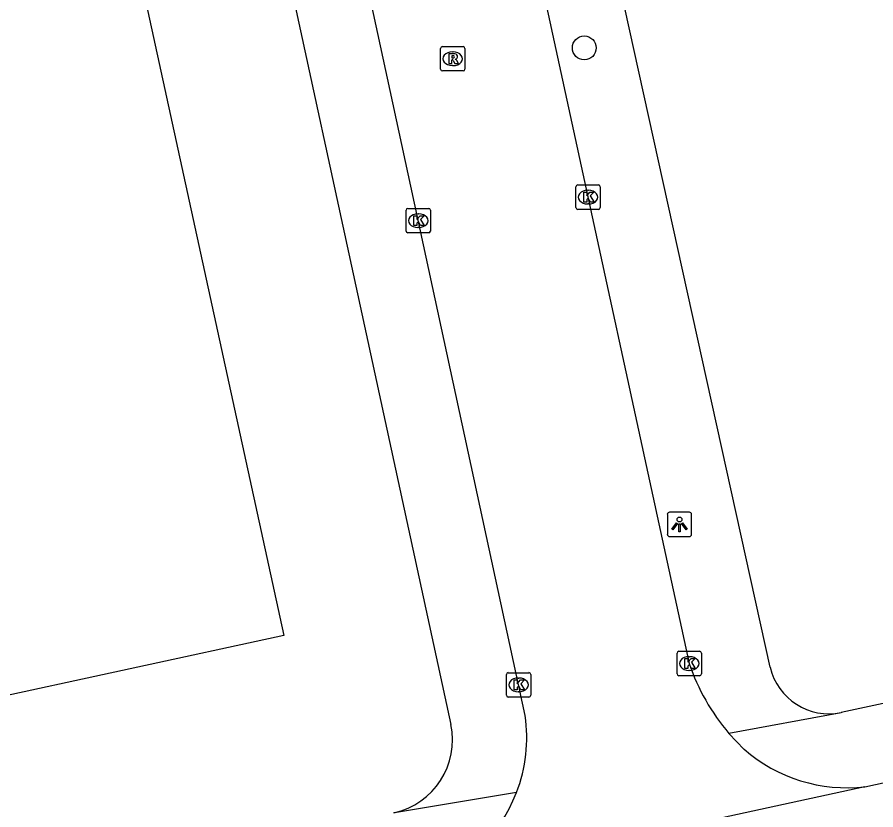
# Model space of a CAD drawing. Extents: x 160037 to 160839, y 385326 to 386441.
# Drawn here: x 160634.14 to 160669.33, y 385893.36 to 385925.87 of the extents above; entities that cross this region are included whole.
import ezdxf

# ---------------------------------------------------------------- set-up
doc = ezdxf.new("R2010")
doc.units = 0
for name, color, linetype in [('IMGEO_Boom', 7, 'Continuous'), ('IMGEO_Kolk', 7, 'Continuous'), ('IMGEO_Lichtpunt', 7, 'Continuous'), ('IMGEO_Pand', 7, 'Continuous'), ('IMGEO_Rijbaan_lokaal_gesloten', 7, 'Continuous'), ('IMGEO_Rijbaan_lokaal_open', 7, 'Continuous'), ('IMGEO_Rioolput', 7, 'Continuous'), ('IMGEO_Voetpad_open', 7, 'Continuous')]:
    doc.layers.add(name, color=color, linetype=linetype)

msp = doc.modelspace()

# ---------------------------------------------------------------- linework, layer by layer
at = {"layer": 'IMGEO_Boom'}
msp.add_circle((160657.384, 385924.606), 0.489, dxfattribs=at)
at = {"layer": 'IMGEO_Kolk'}
for p, q in [((160657.04, 385918.061), (160657.04, 385918.913)), ((160657.115, 385918.987), (160657.967, 385918.987)), ((160658.041, 385918.913), (160658.041, 385918.061)), ((160657.528, 385918.767), (160657.553, 385918.767)), ((160657.551, 385918.207), (160657.526, 385918.207)), ((160650.081, 385917.097), (160650.081, 385917.949)), ((160650.156, 385918.023), (160651.008, 385918.023)), ((160650.569, 385917.803), (160650.594, 385917.803)), ((160651.082, 385917.949), (160651.082, 385917.097)), ((160657.967, 385917.987), (160657.115, 385917.987)), ((160650.592, 385917.243), (160650.567, 385917.243)), ((160651.008, 385917.023), (160650.156, 385917.023)), ((160661.186, 385898.938), (160661.186, 385899.79)), ((160661.261, 385899.864), (160662.113, 385899.864)), ((160662.187, 385899.79), (160662.187, 385898.938)), ((160661.674, 385899.644), (160661.699, 385899.644)), ((160661.697, 385899.084), (160661.672, 385899.084)), ((160654.19, 385898.063), (160654.19, 385898.915)), ((160654.265, 385898.989), (160655.117, 385898.989)), ((160654.678, 385898.769), (160654.703, 385898.769)), ((160655.191, 385898.915), (160655.191, 385898.063)), ((160662.113, 385898.864), (160661.261, 385898.864)), ((160654.701, 385898.209), (160654.676, 385898.209)), ((160655.117, 385897.989), (160654.265, 385897.989))]:
    msp.add_line(p, q, dxfattribs=at)
for points in [[(160657.04, 385918.061), (160657.04, 385918.913)], [(160657.115, 385918.987), (160657.967, 385918.987)], [(160658.041, 385918.913), (160658.041, 385918.061)], [(160657.361, 385918.687), (160657.484, 385918.687), (160657.484, 385918.536), (160657.614, 385918.687), (160657.778, 385918.687), (160657.632, 385918.536), (160657.785, 385918.287), (160657.633, 385918.287), (160657.548, 385918.451), (160657.484, 385918.384), (160657.484, 385918.287), (160657.361, 385918.287), (160657.361, 385918.687)], [(160650.081, 385917.097), (160650.081, 385917.949)], [(160650.156, 385918.023), (160651.008, 385918.023)], [(160651.082, 385917.949), (160651.082, 385917.097)], [(160657.967, 385917.987), (160657.115, 385917.987)], [(160650.402, 385917.723), (160650.525, 385917.723), (160650.525, 385917.572), (160650.655, 385917.723), (160650.819, 385917.723), (160650.673, 385917.572), (160650.826, 385917.323), (160650.674, 385917.323), (160650.589, 385917.487), (160650.525, 385917.42), (160650.525, 385917.323), (160650.402, 385917.323), (160650.402, 385917.723)], [(160651.008, 385917.023), (160650.156, 385917.023)], [(160661.186, 385898.938), (160661.186, 385899.79)], [(160661.261, 385899.864), (160662.113, 385899.864)], [(160662.187, 385899.79), (160662.187, 385898.938)], [(160661.507, 385899.564), (160661.63, 385899.564), (160661.63, 385899.413), (160661.76, 385899.564), (160661.924, 385899.564), (160661.778, 385899.413), (160661.931, 385899.164), (160661.779, 385899.164), (160661.694, 385899.328), (160661.63, 385899.261), (160661.63, 385899.164), (160661.507, 385899.164), (160661.507, 385899.564)], [(160654.19, 385898.063), (160654.19, 385898.915)], [(160654.265, 385898.989), (160655.117, 385898.989)], [(160655.191, 385898.915), (160655.191, 385898.063)], [(160662.113, 385898.864), (160661.261, 385898.864)], [(160654.511, 385898.689), (160654.634, 385898.689), (160654.634, 385898.538), (160654.764, 385898.689), (160654.928, 385898.689), (160654.782, 385898.538), (160654.935, 385898.289), (160654.783, 385898.289), (160654.698, 385898.453), (160654.634, 385898.386), (160654.634, 385898.289), (160654.511, 385898.289), (160654.511, 385898.689)], [(160655.117, 385897.989), (160654.265, 385897.989)]]:
    msp.add_lwpolyline(points, dxfattribs=at)
for centre, start, end in [((160657.117, 385918.911), 91.552, 178.448), ((160657.117, 385918.911), 91.552, 178.448), ((160657.965, 385918.911), 1.552, 88.448), ((160657.965, 385918.911), 1.552, 88.448), ((160650.158, 385917.947), 91.552, 178.448), ((160650.158, 385917.947), 91.552, 178.448), ((160651.006, 385917.947), 1.552, 88.448), ((160651.006, 385917.947), 1.552, 88.448), ((160657.117, 385918.063), 181.552, 268.448), ((160657.117, 385918.063), 181.552, 268.448), ((160657.965, 385918.063), 271.552, 358.448), ((160657.965, 385918.063), 271.552, 358.448), ((160650.158, 385917.099), 181.552, 268.448), ((160650.158, 385917.099), 181.552, 268.448), ((160651.006, 385917.099), 271.552, 358.448), ((160651.006, 385917.099), 271.552, 358.448), ((160661.263, 385899.788), 91.552, 178.448), ((160661.263, 385899.788), 91.552, 178.448), ((160662.111, 385899.788), 1.552, 88.448), ((160662.111, 385899.788), 1.552, 88.448), ((160654.267, 385898.913), 91.552, 178.448), ((160654.267, 385898.913), 91.552, 178.448), ((160655.115, 385898.913), 1.552, 88.448), ((160655.115, 385898.913), 1.552, 88.448), ((160661.263, 385898.94), 181.552, 268.448), ((160661.263, 385898.94), 181.552, 268.448), ((160662.111, 385898.94), 271.552, 358.448), ((160662.111, 385898.94), 271.552, 358.448), ((160654.267, 385898.065), 181.552, 268.448), ((160654.267, 385898.065), 181.552, 268.448), ((160655.115, 385898.065), 271.552, 358.448), ((160655.115, 385898.065), 271.552, 358.448)]:
    msp.add_arc(centre, 0.0765, start, end, dxfattribs=at)
for centre, major_axis, ratio, start_param, end_param in [((160657.527, 385918.487), (-0.387, 0.002), 0.722429, 4.712389, 7.853982), ((160657.552, 385918.487), (-0.39, 0.002), 0.717154, 1.570796, 4.712389), ((160650.568, 385917.523), (-0.387, 0.002), 0.722429, 4.712389, 7.853982), ((160650.593, 385917.523), (-0.39, 0.002), 0.717154, 1.570796, 4.712389), ((160661.673, 385899.364), (-0.387, 0.002), 0.722429, 4.712389, 7.853982), ((160661.698, 385899.364), (-0.39, 0.002), 0.717154, 1.570796, 4.712389), ((160654.677, 385898.489), (-0.387, 0.002), 0.722429, 4.712389, 7.853982), ((160654.702, 385898.489), (-0.39, 0.002), 0.717154, 1.570796, 4.712389)]:
    msp.add_ellipse(centre, major_axis=major_axis, ratio=ratio, start_param=start_param, end_param=end_param, dxfattribs=at)
at = {"layer": 'IMGEO_Lichtpunt'}
for p, q in [((160660.789, 385905.472), (160660.789, 385904.665)), ((160660.789, 385905.472), (160660.789, 385904.665)), ((160661.691, 385905.567), (160660.883, 385905.567)), ((160661.691, 385905.567), (160660.883, 385905.567)), ((160661.785, 385904.665), (160661.785, 385905.472)), ((160661.785, 385904.665), (160661.785, 385905.472)), ((160660.883, 385904.571), (160661.691, 385904.571)), ((160660.883, 385904.571), (160661.691, 385904.571))]:
    msp.add_line(p, q, dxfattribs=at)
for points in [[(160661.163, 385905.136), (160661.202, 385905.108), (160661.014, 385904.846), (160660.976, 385904.873), (160661.163, 385905.136)], [(160661.265, 385905.088), (160661.312, 385905.088), (160661.312, 385904.766), (160661.265, 385904.766), (160661.265, 385905.088)], [(160661.375, 385905.108), (160661.413, 385905.135), (160661.6, 385904.873), (160661.561, 385904.845), (160661.375, 385905.108)]]:
    msp.add_lwpolyline(points, dxfattribs=at)
msp.add_circle((160661.288, 385905.27), 0.0994, dxfattribs=at)
for centre, start, end in [((160660.883, 385905.472), 90, 180), ((160660.883, 385905.472), 90, 180), ((160661.691, 385905.472), 0, 90), ((160661.691, 385905.472), 0, 90), ((160660.883, 385904.665), 180, 270), ((160660.883, 385904.665), 180, 270), ((160661.691, 385904.665), 270, 0), ((160661.691, 385904.665), 270, 360)]:
    msp.add_arc(centre, 0.0946, start, end, dxfattribs=at)
at = {"layer": 'IMGEO_Pand'}
for points in [[(160628.915, 385935.758), (160637.011, 385937.521), (160645.067, 385900.516)], [(160645.067, 385900.516), (160632.465, 385897.773)]]:
    msp.add_lwpolyline(points, dxfattribs=at)
at = {"layer": 'IMGEO_Rijbaan_lokaal_gesloten'}
for points in [[(160668.89, 385894.313), (160679.319, 385896.586), (160690.461, 385899.811), (160702.992, 385903.379)], [(160668.89, 385894.313), (160650.516, 385890.311)]]:
    msp.add_lwpolyline(points, dxfattribs=at)
at = {"layer": 'IMGEO_Rijbaan_lokaal_open'}
for points in [[(160654.964, 385897.23), (160649.432, 385922.858), (160644.247, 385946.807)], [(160655.772, 385926.638), (160661.686, 385899.364)], [(160663.314, 385896.501), (160663.617, 385896.165), (160663.936, 385895.845)]]:
    msp.add_lwpolyline(points, dxfattribs=at)
for centre, radius, start, end in [((160669.962, 385902.176), 8.741, 198.7648, 220.4833), ((160648.742, 385896.339), 6.286, 338.8485, 8.1488), ((160668.142, 385900.67), 6.4, 228.9195, 276.7126), ((160648.743, 385896.341), 6.285, 286.3833, 338.8303)]:
    msp.add_arc(centre, radius, start, end, dxfattribs=at)
at = {"layer": 'IMGEO_Rioolput'}
for p, q in [((160651.492, 385923.736), (160651.492, 385924.588)), ((160651.567, 385924.662), (160652.419, 385924.662)), ((160651.98, 385924.442), (160652.005, 385924.442)), ((160652.493, 385924.588), (160652.493, 385923.736)), ((160652.003, 385923.882), (160651.978, 385923.882)), ((160652.419, 385923.662), (160651.567, 385923.662))]:
    msp.add_line(p, q, dxfattribs=at)
for points in [[(160651.492, 385923.736), (160651.492, 385924.588)], [(160651.567, 385924.662), (160652.419, 385924.662)], [(160652.493, 385924.588), (160652.493, 385923.736)], [(160652.081, 385924.36), (160651.829, 385924.362), (160651.829, 385923.962)], [(160651.829, 385923.962), (160651.953, 385923.962), (160651.953, 385924.124), (160651.964, 385924.124)], [(160652.007, 385924.281), (160651.953, 385924.281), (160651.953, 385924.2)], [(160651.953, 385924.2), (160652.005, 385924.2)], [(160652.011, 385924.095), (160652.082, 385923.962), (160652.222, 385923.962), (160652.157, 385924.088)], [(160652.419, 385923.662), (160651.567, 385923.662)]]:
    msp.add_lwpolyline(points, dxfattribs=at)
for centre, radius, start, end in [((160651.569, 385924.586), 0.0765, 91.552, 178.448), ((160651.569, 385924.586), 0.0765, 91.552, 178.448), ((160652.417, 385924.586), 0.0765, 1.552, 88.448), ((160652.417, 385924.586), 0.0765, 1.552, 88.448), ((160651.963, 385924.071), 0.0533, 26.0293, 88.6989), ((160651.989, 385924.389), 0.19, 274.7715, 282.9687), ((160652.013, 385924.185), 0.0964, 77.0061, 93.1865), ((160652.027, 385924.242), 0.0378, 276.6634, 79.6772), ((160652.08, 385924.25), 0.109, 350.3612, 89.416), ((160652.078, 385924.25), 0.112, 277.5842, 350.9817), ((160652.062, 385924.035), 0.108, 29.5134, 73.7905), ((160651.569, 385923.738), 0.0765, 181.552, 268.448), ((160651.569, 385923.738), 0.0765, 181.552, 268.448), ((160652.417, 385923.738), 0.0765, 271.552, 358.448), ((160652.417, 385923.738), 0.0765, 271.552, 358.448)]:
    msp.add_arc(centre, radius, start, end, dxfattribs=at)
for centre, major_axis, ratio, start_param, end_param in [((160651.979, 385924.162), (-0.387, 0.002), 0.722429, 4.712389, 7.853982), ((160652.004, 385924.162), (-0.39, 0.002), 0.717154, 1.570796, 4.712389)]:
    msp.add_ellipse(centre, major_axis=major_axis, ratio=ratio, start_param=start_param, end_param=end_param, dxfattribs=at)
at = {"layer": 'IMGEO_Voetpad_open'}
for points in [[(160641.332, 385945.755), (160651.915, 385896.868)], [(160665.001, 385899.215), (160656.648, 385937.155), (160656.447, 385938.068)], [(160700.455, 385905.548), (160691.007, 385903.049), (160686.491, 385901.72), (160678.573, 385899.635), (160667.916, 385897.36)], [(160667.916, 385897.36), (160667.912, 385897.348), (160663.314, 385896.501)], [(160654.604, 385894.071), (160649.6, 385893.239), (160649.577, 385893.241)]]:
    msp.add_lwpolyline(points, dxfattribs=at)
for centre, radius, start, end in [((160667.402, 385899.77), 2.464, 193.0167, 282.0409), ((160648.925, 385896.229), 3.058, 282.3189, 12.0687)]:
    msp.add_arc(centre, radius, start, end, dxfattribs=at)

doc.saveas('drawing.dxf')
